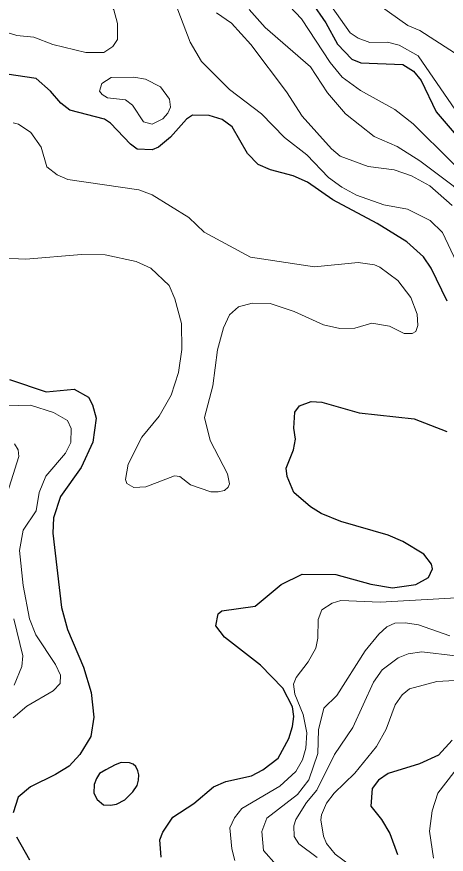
# Model space of a CAD drawing. Extents: x 673.6 to 698.9, y 7012 to 7040.1.
# Drawn here: x 679.882 to 680.708, y 7019.584 to 7021.193 of the extents above; entities that cross this region are included whole.
import ezdxf

# ---------------------------------------------------------------- set-up
doc = ezdxf.new("R2010")
doc.units = 0
doc.header["$LTSCALE"] = 0.032
doc.layers.add('1', color=7, linetype='Continuous', lineweight=25)
doc.layers.add('2', color=7, linetype='Continuous', lineweight=13)

msp = doc.modelspace()

# ---------------------------------------------------------------- linework, layer by layer
at = {"layer": '1'}
for points in [[(680.3443, 7021.3166), (680.3665, 7021.2926), (680.4313, 7021.24), (680.4487, 7021.2211), (680.4766, 7021.181), (680.4988, 7021.1399)], [(680.4988, 7021.1399), (680.5262, 7021.1116), (680.5438, 7021.1041), (680.6242, 7021.1009), (680.6447, 7021.0882), (680.6594, 7021.0702), (680.6887, 7021.0101), (680.7499, 7020.9387)], [(680.2084, 7020.9959), (680.178, 7020.9614), (680.1552, 7020.9422), (680.1424, 7020.9374), (680.1137, 7020.9387), (680.1008, 7020.9478), (680.0626, 7020.9883), (680.0508, 7020.9958), (679.9843, 7021.0132), (679.9669, 7021.0267), (679.9471, 7021.0496), (679.9198, 7021.0743), (679.8631, 7021.0823)], [(680.3259, 7020.93), (680.2964, 7020.9812), (680.277, 7020.9952), (680.2525, 7021.0031), (680.2201, 7021.0037), (680.2084, 7020.9959)], [(680.7095, 7020.6462), (680.6792, 7020.7102), (680.6642, 7020.7319), (680.6321, 7020.7606), (680.5754, 7020.7956), (680.49, 7020.8413), (680.4414, 7020.8749), (680.4139, 7020.8871), (680.3701, 7020.8985), (680.3462, 7020.9093), (680.3259, 7020.93)], [(679.8683, 7020.496), (679.939, 7020.4723), (679.993, 7020.4773), (680.0201, 7020.4621), (680.0281, 7020.4476), (680.0354, 7020.4217), (680.029, 7020.3757), (680.0065, 7020.3273), (679.9667, 7020.2712), (679.9533, 7020.2302), (679.9517, 7020.2008), (679.9685, 7020.0583), (679.9803, 7020.0157), (680.0108, 7019.9434), (680.0258, 7019.8945), (680.0306, 7019.8477), (680.0249, 7019.81), (680.0035, 7019.7755), (679.9829, 7019.7533), (679.957, 7019.7371), (679.909, 7019.7139), (679.8853, 7019.6938), (679.8759, 7019.6636)], [(680.1597, 7019.5783), (680.1572, 7019.6118), (680.1632, 7019.6262), (680.1827, 7019.6554), (680.223, 7019.6814), (680.2608, 7019.7138), (680.2845, 7019.7236), (680.3334, 7019.7345), (680.3551, 7019.7464), (680.3847, 7019.7689), (680.4053, 7019.8066), (680.4127, 7019.8296), (680.415, 7019.8484), (680.4124, 7019.8672), (680.3938, 7019.9031), (680.3508, 7019.9474), (680.2818, 7020.001), (680.2649, 7020.0231), (680.2695, 7020.0462), (680.2763, 7020.0517), (680.3409, 7020.0605), (680.3906, 7020.1024), (680.4312, 7020.1222), (680.4957, 7020.1213), (680.5631, 7020.103), (680.6046, 7020.096), (680.6494, 7020.1021), (680.6737, 7020.1156), (680.6813, 7020.1326), (680.6796, 7020.1413), (680.6649, 7020.1608), (680.6247, 7020.1846), (680.5964, 7020.1968), (680.5056, 7020.223), (680.4672, 7020.2385), (680.4469, 7020.2514), (680.4147, 7020.2789), (680.4024, 7020.3094), (680.4005, 7020.326), (680.4144, 7020.3609), (680.4183, 7020.3815), (680.4153, 7020.4028), (680.4166, 7020.4333), (680.4261, 7020.4453), (680.4481, 7020.454), (680.4685, 7020.4526), (680.5407, 7020.4323), (680.6464, 7020.4205), (680.7091, 7020.396)], [(680.7192, 7019.8034), (680.6929, 7019.7746), (680.6565, 7019.758), (680.5961, 7019.7392), (680.578, 7019.7261), (680.5655, 7019.7104), (680.5632, 7019.6763), (680.5834, 7019.6507), (680.5994, 7019.6239), (680.6139, 7019.5835)], [(679.8817, 7019.6178), (679.9071, 7019.5733)]]:
    msp.add_lwpolyline(points, dxfattribs=at)
msp.add_lwpolyline([(680.0539, 7019.7465), (680.0417, 7019.7395), (680.0358, 7019.7295), (680.031, 7019.718), (680.0306, 7019.7012), (680.0373, 7019.6891), (680.0491, 7019.6788), (680.0628, 7019.6782), (680.0743, 7019.6804), (680.0904, 7019.6884), (680.1054, 7019.7038), (680.1141, 7019.7162), (680.1167, 7019.7263), (680.1172, 7019.7367), (680.1152, 7019.7445), (680.1111, 7019.7526), (680.1065, 7019.7574), (680.0989, 7019.7598), (680.0832, 7019.7602), (680.0715, 7019.7556)], close=True, dxfattribs=at)
at = {"layer": '2'}
for points in [[(680.5232, 7021.1617), (680.4378, 7021.2831), (680.3926, 7021.3255), (680.371, 7021.3578), (680.3668, 7021.4008), (680.3741, 7021.4305)], [(680.1834, 7021.2283), (680.2157, 7021.1442)], [(680.7918, 7020.8409), (680.6442, 7020.987), (680.6094, 7021.0144), (680.5431, 7021.0509), (680.5078, 7021.0765), (680.4847, 7021.1049), (680.4298, 7021.1891), (680.3944, 7021.2269)], [(680.719, 7020.83), (680.6765, 7020.8683), (680.6414, 7020.8875), (680.6075, 7020.8987), (680.5578, 7020.9055), (680.5042, 7020.9249), (680.4874, 7020.9389), (680.4313, 7021.0018), (680.4006, 7021.0489), (680.3322, 7021.1395), (680.295, 7021.1808), (680.2665, 7021.2004)], [(680.3293, 7021.207), (680.3602, 7021.1725), (680.4468, 7021.0965), (680.4796, 7021.0465), (680.5145, 7021.0066), (680.5691, 7020.9625), (680.6136, 7020.9433), (680.6571, 7020.9158), (680.7212, 7020.8681), (680.7636, 7020.8289)], [(680.7436, 7021.1107), (680.6574, 7021.1662), (680.6339, 7021.1758), (680.5788, 7021.2151)], [(680.7256, 7021.0133), (680.6538, 7021.1179), (680.6177, 7021.1385), (680.5947, 7021.1443), (680.5612, 7021.1435), (680.5388, 7021.1517), (680.5232, 7021.1617)], [(680.2157, 7021.1442), (680.2375, 7021.1069), (680.2913, 7021.0534), (680.3529, 7021.0064), (680.3969, 7020.9607), (680.4398, 7020.9275)], [(679.8756, 7020.9892), (679.886, 7020.9866), (679.9097, 7020.9703), (679.9293, 7020.9426), (679.9404, 7020.9046), (679.9603, 7020.889), (679.9809, 7020.88), (680.1174, 7020.8602), (680.143, 7020.8507), (680.213, 7020.8075), (680.2428, 7020.779), (680.3315, 7020.7312), (680.4546, 7020.7123), (680.5388, 7020.7205), (680.5697, 7020.7165), (680.5805, 7020.7121), (680.6151, 7020.6864), (680.6399, 7020.6537), (680.6522, 7020.6218), (680.6536, 7020.5996), (680.6494, 7020.5885), (680.6425, 7020.5841), (680.6272, 7020.5842), (680.5988, 7020.5986), (680.5651, 7020.6045), (680.5322, 7020.5947), (680.5036, 7020.5939), (680.4718, 7020.601), (680.4158, 7020.6264), (680.3692, 7020.6423), (680.3351, 7020.6424), (680.3085, 7020.6357), (680.2911, 7020.6201), (680.2795, 7020.5952), (680.2682, 7020.5531), (680.259, 7020.4837), (680.2435, 7020.4232), (680.2542, 7020.3787), (680.2875, 7020.3146), (680.2912, 7020.2959), (680.2886, 7020.2891), (680.2819, 7020.2831), (680.2695, 7020.28), (680.2555, 7020.2801), (680.2164, 7020.2939), (680.1962, 7020.3099), (680.1858, 7020.3107), (680.1687, 7020.3047), (680.1303, 7020.2901), (680.1074, 7020.2883), (680.0943, 7020.2963), (680.0916, 7020.3041), (680.0966, 7020.3333), (680.1226, 7020.3851), (680.1559, 7020.4256), (680.1793, 7020.4658), (680.1932, 7020.5097), (680.1999, 7020.5537), (680.199, 7020.6037), (680.1863, 7020.6508), (680.1754, 7020.6768), (680.1404, 7020.7099), (680.1122, 7020.723), (680.0527, 7020.7352), (680.0069, 7020.736), (679.9002, 7020.727), (679.842, 7020.7295)], [(680.4398, 7020.9275), (680.4816, 7020.8841), (680.5071, 7020.8654), (680.5355, 7020.8501), (680.5878, 7020.8314), (680.6332, 7020.8233), (680.6772, 7020.8016), (680.7009, 7020.7787), (680.7277, 7020.7215)], [(679.8755, 7019.846), (679.9019, 7019.8687), (679.9523, 7019.8979), (679.9657, 7019.9124), (679.9664, 7019.9282), (679.957, 7019.9489), (679.9189, 7020.0055), (679.9067, 7020.0364), (679.8951, 7020.1005), (679.8877, 7020.1673), (679.8951, 7020.2068), (679.9197, 7020.2439), (679.9256, 7020.2791), (679.9386, 7020.3106), (679.9764, 7020.3545), (679.9861, 7020.375), (679.987, 7020.4021), (679.9799, 7020.4174), (679.9534, 7020.4328), (679.9087, 7020.4467), (679.84, 7020.4445)], [(679.8783, 7020.3725), (679.8851, 7020.3612), (679.8867, 7020.3482), (679.8494, 7020.2324)], [(680.7274, 7020.0764), (680.5807, 7020.068), (680.5054, 7020.0712), (680.4888, 7020.0662), (680.4685, 7020.0534), (680.462, 7020.0348), (680.4613, 7019.9993), (680.4574, 7019.9799), (680.4427, 7019.9539), (680.4194, 7019.9233), (680.4144, 7019.9106), (680.4167, 7019.8918), (680.4328, 7019.8523), (680.4398, 7019.8174), (680.4383, 7019.7876), (680.4315, 7019.7652), (680.4187, 7019.7428), (680.3882, 7019.7151), (680.3152, 7019.6722), (680.3011, 7019.654), (680.292, 7019.6346), (680.2958, 7019.5942), (680.3017, 7019.5719)], [(679.877, 7020.0364), (679.8942, 7019.9651), (679.8921, 7019.9446), (679.8777, 7019.9086)], [(680.3818, 7019.5632), (680.3569, 7019.5914), (680.3537, 7019.628), (680.363, 7019.6532), (680.4223, 7019.6987), (680.4436, 7019.7272), (680.4612, 7019.7774), (680.4621, 7019.8233), (680.4725, 7019.8644), (680.4975, 7019.8888), (680.5523, 7019.9747), (680.5782, 7020.0066), (680.5939, 7020.021), (680.6088, 7020.0277), (680.6288, 7020.0285), (680.6548, 7020.0245), (680.715, 7020.0037)], [(680.7255, 7019.9653), (680.6609, 7019.9726), (680.6349, 7019.9693), (680.6157, 7019.9611), (680.5847, 7019.9384), (680.5679, 7019.9148), (680.5284, 7019.8277), (680.4929, 7019.7759), (680.4591, 7019.7071), (680.4394, 7019.6835), (680.4187, 7019.6509), (680.4153, 7019.639), (680.4157, 7019.6179), (680.4248, 7019.604), (680.4599, 7019.578)], [(680.6095, 7019.8714), (680.623, 7019.8902), (680.6373, 7019.9019), (680.6901, 7019.916), (680.9352, 7019.9291), (681.0101, 7019.9405)], [(680.5412, 7019.55), (680.4947, 7019.5842), (680.4777, 7019.6045), (680.4718, 7019.619), (680.467, 7019.65), (680.4682, 7019.6599), (680.4778, 7019.682), (680.4924, 7019.7014), (680.5325, 7019.7398), (680.5737, 7019.791), (680.5926, 7019.8244), (680.6095, 7019.8714)], [(680.6834, 7019.5767), (680.6757, 7019.6282), (680.6808, 7019.6675), (680.6915, 7019.7016), (680.7379, 7019.7612)]]:
    msp.add_lwpolyline(points, dxfattribs=at)
for points in [[(679.9151, 7021.1534), (679.8824, 7021.1568), (679.8367, 7021.171), (679.8237, 7021.1847), (679.8155, 7021.2033), (679.8087, 7021.2337), (679.8154, 7021.2789), (679.8334, 7021.3014), (679.852, 7021.3159), (679.8725, 7021.3186), (679.9027, 7021.3063), (679.9362, 7021.2983), (679.9823, 7021.2942), (680.0106, 7021.2827), (680.0349, 7021.2609), (680.0691, 7021.206), (680.0759, 7021.1799), (680.0758, 7021.1489), (680.067, 7021.1357), (680.0496, 7021.1243), (680.0154, 7021.1241), (679.952, 7021.1395)], [(680.1299, 7021.0732), (680.1078, 7021.077), (680.0639, 7021.0762), (680.0457, 7021.0647), (680.0414, 7021.0498), (680.0464, 7021.0432), (680.0569, 7021.0374), (680.0914, 7021.0335), (680.1051, 7021.023), (680.1258, 7020.9909), (680.1427, 7020.9868), (680.1634, 7020.997), (680.1731, 7021.0075), (680.1777, 7021.0191), (680.176, 7021.0342), (680.1586, 7021.0585)]]:
    msp.add_lwpolyline(points, close=True, dxfattribs=at)

doc.saveas('drawing.dxf')
